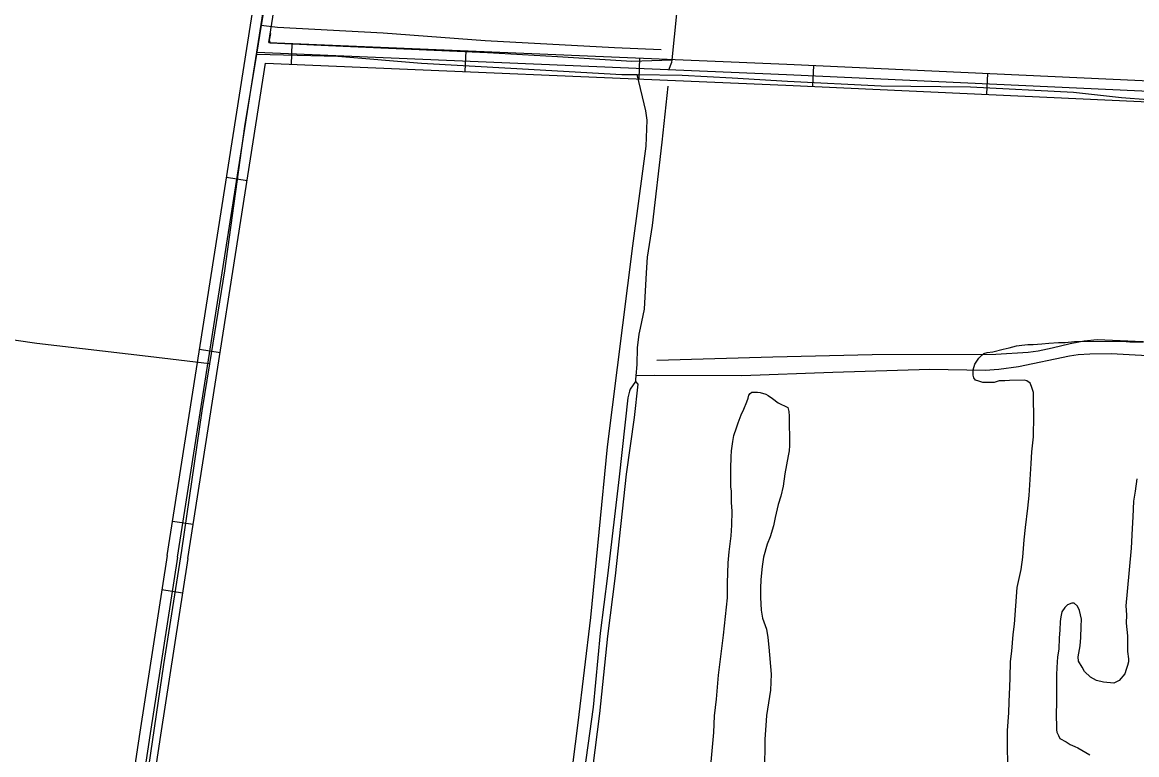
# Model space of a CAD drawing. Extents: x 3281947 to 3319794, y 715894 to 741249.
# Drawn here: x 3302965 to 3304566, y 722334 to 723386 of the extents above; entities that cross this region are included whole.
import ezdxf

# ---------------------------------------------------------------- set-up
doc = ezdxf.new("R2010")
doc.units = 0
for name, color, linetype in [('V-DTCH-CNTR', 7, 'Continuous'), ('V-ROAD-CNTR', 7, 'Continuous'), ('V-SITE-VEGE', 7, 'Continuous'), ('V-TOPO-SHOR', 7, 'Continuous')]:
    doc.layers.add(name, color=color, linetype=linetype)

msp = doc.modelspace()

# ---------------------------------------------------------------- linework, layer by layer
at = {"layer": 'V-DTCH-CNTR'}
for points in [[(3303315.6, 723426.7), (3303308.2, 723382), (3303301.2, 723340), (3303284, 723236.4), (3303255.3, 723028.9), (3303233.8, 722895.5), (3303222.9, 722827.9), (3303193.7, 722626.9), (3303167.9, 722463.3), (3303144, 722300.1)], [(3303308.2, 723382), (3303331.7, 723378.8), (3303483.4, 723371), (3303629.7, 723359.8), (3303815.9, 723349.6), (3303882.8, 723346.7)], [(3303301.2, 723340), (3303418.4, 723337.5), (3303538.5, 723327.4), (3303666.8, 723320.2), (3303826.2, 723311.2), (3303848.2, 723310.8), (3303913, 723309.8), (3303984.8, 723306.2), (3304064.1, 723301.4), (3304198.6, 723294.9), (3304326.9, 723293.1), (3304475.2, 723285.4), (3304544.2, 723277.7), (3304582.1, 723275.2), (3304640, 723275), (3304758, 723269.7), (3304793.1, 723270)], [(3302338.8, 722103.6), (3302659.8, 722026.5), (3302889.9, 721976.1), (3303059.3, 721937.6), (3303085.1, 721932.6), (3303313.9, 721872.6), (3303520.5, 721827.5), (3303687.1, 721794.5), (3303691.3, 721797.3), (3303695.1, 721827.5), (3303724.8, 722073.9), (3303763.5, 722379.5), (3303781.6, 722530.9), (3303805.7, 722775.9), (3303841.9, 723065), (3303857.5, 723179.2), (3303861.3, 723208.1), (3303862.4, 723245.3), (3303860.9, 723259), (3303848.2, 723310.8)], [(3304793.1, 723270), (3304783.3, 723111.4), (3304769.6, 722933.4), (3304767, 722918.2), (3304765.6, 722916.1), (3304762.9, 722913.3), (3304618.7, 722925.2), (3304509, 722929.9), (3304490.4, 722927.7), (3304470.4, 722924.1), (3304444.3, 722917.6), (3304424.3, 722913.3), (3304409.9, 722911.8), (3304363.7, 722908.7), (3304185.8, 722908), (3304043.1, 722904.7), (3303876.3, 722899.9)], [(3303233.8, 722895.5), (3303145.5, 722905.9), (3302986, 722924.6), (3302823.8, 722948.1), (3302668.5, 722971.6), (3302605, 722984.2), (3302580.8, 722989.5), (3302560.1, 722995.6), (3302537.2, 723002.3), (3302524.1, 723007.7), (3302502.7, 723017.2), (3302452.1, 723047.1), (3302429.2, 723057.3), (3302398.8, 723071.5), (3302299.9, 723110), (3302156.7, 723162.6), (3302046, 723210)]]:
    msp.add_lwpolyline(points, dxfattribs=at)
at = {"layer": 'V-ROAD-CNTR'}
for p, q in [((3303352.3, 723355.5), (3303351, 723325.5)), ((3303602.1, 723345), (3303600.8, 723315.1)), ((3303851.8, 723334.6), (3303850.6, 723304.6)), ((3304101.7, 723323.9), (3304100.3, 723294)), ((3304351.4, 723312.5), (3304350, 723282.5)), ((3303258.3, 723163.4), (3303288, 723158.7)), ((3303219.5, 722916.4), (3303249.1, 722911.7)), ((3303180.6, 722669.4), (3303210.3, 722664.8)), ((3303194.9, 722566), (3303165.2, 722570.6))]:
    msp.add_line(p, q, dxfattribs=at)
for points in [[(3303172.9, 722620), (3303371.8, 723885), (3303379.8, 724053.8)], [(3303187.7, 722617.7), (3303386.8, 723883.5), (3303394.8, 724053.1)], [(3303319.1, 723356.9), (3303401.7, 723882), (3303404.1, 723932.1)], [(3303319.1, 723356.9), (3304063.2, 723325.7), (3304573.8, 723302.2), (3304781.4, 723292.5)], [(3305940.1, 723214), (3305016.9, 723266.4), (3304573.1, 723287.2), (3304062.6, 723310.7), (3303301.7, 723342.6)], [(3303202.5, 722615.4), (3303314.4, 723327.1)], [(3303314.4, 723327.1), (3304061.9, 723295.7), (3304572.4, 723272.3), (3305016.1, 723251.4), (3305939.2, 723199)], [(3303172.9, 722620), (3303133.8, 722366.2), (3303100.1, 722144.3), (3303074.9, 721987), (3303047, 721819), (3303031.8, 721686.4), (3303003.4, 721498.5), (3302978.8, 721354.1), (3302968.4, 721283.7)], [(3303187.7, 722617.7), (3303148.6, 722364), (3303114.9, 722142), (3303089.7, 721984.5), (3303061.9, 721816.9), (3303046.7, 721684.4), (3303018.3, 721496.1), (3302993.6, 721351.8), (3302983.6, 721283.7)], [(3303202.5, 722615.4), (3303163.4, 722361.7), (3303129.7, 722139.7), (3303104.5, 721982.1), (3303076.7, 721814.8), (3303061.6, 721682.4), (3303033.1, 721493.7), (3303008.5, 721349.4), (3302998.8, 721283.7)]]:
    msp.add_lwpolyline(points, dxfattribs=at)
at = {"layer": 'V-SITE-VEGE'}
for p, q in [((3304359, 722912.5), (3304374, 722916.4)), ((3304374, 722916.4), (3304382.8, 722918.4)), ((3304382.8, 722918.4), (3304393.4, 722921)), ((3304393.4, 722921), (3304400.9, 722922.3)), ((3304400.9, 722922.3), (3304409.7, 722923)), ((3304409.7, 722923), (3304417.2, 722923)), ((3304417.2, 722923), (3304429.7, 722923.8)), ((3304429.7, 722923.8), (3304439.7, 722925.1)), ((3304439.7, 722925.1), (3304453.5, 722925.8)), ((3304453.5, 722925.8), (3304462.9, 722925.9)), ((3304462.9, 722925.9), (3304476.7, 722927.3)), ((3304476.7, 722927.3), (3304545.6, 722927.8)), ((3304545.6, 722927.8), (3304556.2, 722926.7)), ((3304556.2, 722926.7), (3304575, 722926.8)), ((3304333.5, 722894.8), (3304339.1, 722903.6)), ((3304339.1, 722903.6), (3304342.2, 722906.8)), ((3304342.2, 722906.8), (3304344, 722908)), ((3304344, 722908), (3304346.5, 722909.9)), ((3304346.5, 722909.9), (3304350.9, 722911.8)), ((3304350.9, 722911.8), (3304359, 722912.5)), ((3304331.1, 722886.6), (3304333.5, 722894.8)), ((3304331.1, 722879.1), (3304331.1, 722886.6)), ((3304331.8, 722875.4), (3304331.1, 722879.1)), ((3304334.3, 722871.6), (3304331.8, 722875.4)), ((3304339.3, 722870.4), (3304334.3, 722871.6)), ((3304345, 722868.6), (3304339.3, 722870.4)), ((3304361.3, 722868.7), (3304345, 722868.6)), ((3304368.1, 722870.7), (3304361.3, 722868.7)), ((3304376.3, 722870.7), (3304368.1, 722870.7)), ((3304383.2, 722871.4), (3304376.3, 722870.7)), ((3304404.5, 722871.6), (3304383.2, 722871.4)), ((3304408.2, 722871), (3304404.5, 722871.6)), ((3304412.6, 722867.3), (3304408.2, 722871)), ((3304414.6, 722862.9), (3304412.6, 722867.3)), ((3304417.8, 722854.1), (3304414.6, 722862.9)), ((3304418.1, 722810.3), (3304417.8, 722854.1)), ((3304417.6, 722800.9), (3304418.1, 722810.3)), ((3304415.3, 722768.9), (3304417.6, 722790.3)), ((3304417.6, 722790.3), (3304417.6, 722800.9)), ((3304414.2, 722752), (3304415.3, 722768.9)), ((3304411.4, 722706.3), (3304414.2, 722752)), ((3304565.9, 722730.1), (3304563.6, 722712.5)), ((3304409.7, 722688.1), (3304411.4, 722706.3)), ((3304563.6, 722712.5), (3304561.2, 722698.1)), ((3304561.2, 722698.1), (3304560.1, 722675.5)), ((3304406.2, 722659.9), (3304409.7, 722688.1)), ((3304560.1, 722675.5), (3304559.6, 722658.6)), ((3304404.4, 722642.3), (3304406.2, 722659.9)), ((3304559.6, 722658.6), (3304558, 722630.4)), ((3304402.1, 722617.3), (3304404.4, 722642.3)), ((3304558, 722630.4), (3304552.2, 722568.4)), ((3304399.8, 722599.7), (3304402.1, 722617.3)), ((3304394.3, 722574), (3304399.8, 722599.7)), ((3304390.4, 722521.3), (3304394.3, 722574)), ((3304552.2, 722568.4), (3304550.5, 722547.7)), ((3304462.8, 722545.1), (3304458.5, 722538.8)), ((3304466.6, 722548.9), (3304462.8, 722545.1)), ((3304472.8, 722551.4), (3304466.6, 722548.9)), ((3304475.9, 722551.5), (3304472.8, 722551.4)), ((3304481, 722547.1), (3304475.9, 722551.5)), ((3304483.5, 722540.9), (3304481, 722547.1)), ((3304550.5, 722547.7), (3304551.2, 722534.5)), ((3304456.7, 722531.9), (3304456.1, 722525)), ((3304458.5, 722538.8), (3304456.7, 722531.9)), ((3304486.8, 722528.4), (3304483.5, 722540.9)), ((3304551.2, 722534.5), (3304550.7, 722522.6)), ((3304388.6, 722506.3), (3304390.4, 722521.3)), ((3304456.1, 722525), (3304455.6, 722512.5)), ((3304485.7, 722502.1), (3304486.2, 722517.7)), ((3304486.2, 722517.7), (3304486.8, 722528.4)), ((3304550.7, 722522.6), (3304552.7, 722504.5)), ((3304386.3, 722482.5), (3304388.6, 722506.3)), ((3304454.4, 722501.8), (3304453.9, 722485.5)), ((3304455.6, 722512.5), (3304454.4, 722501.8)), ((3304484.6, 722490.2), (3304485.7, 722502.1)), ((3304552.7, 722504.5), (3304552.9, 722482)), ((3304384.6, 722467.4), (3304386.3, 722482.5)), ((3304453.9, 722485.5), (3304452.1, 722474.2)), ((3304481.6, 722474.5), (3304484.6, 722490.2)), ((3304552.9, 722482), (3304554.3, 722471.3)), ((3304384.1, 722444.3), (3304384.6, 722467.4)), ((3304452.1, 722474.2), (3304451, 722459.2)), ((3304482.3, 722468.2), (3304481.6, 722474.5)), ((3304487.3, 722459.5), (3304482.3, 722468.2)), ((3304554.3, 722466.9), (3304552.5, 722461.9)), ((3304554.3, 722471.3), (3304554.3, 722466.9)), ((3304451, 722459.2), (3304450.5, 722448.6)), ((3304491.1, 722453.3), (3304487.3, 722459.5)), ((3304499.4, 722445.2), (3304491.1, 722453.3)), ((3304548.8, 722450), (3304540.7, 722440.5)), ((3304550.6, 722456.3), (3304548.8, 722450)), ((3304552.5, 722461.9), (3304550.6, 722456.3)), ((3304383.6, 722431.1), (3304384.1, 722444.3)), ((3304450.5, 722448.6), (3304450.8, 722406)), ((3304508.2, 722440.3), (3304499.4, 722445.2)), ((3304518.2, 722437.8), (3304508.2, 722440.3)), ((3304533.2, 722436.7), (3304518.2, 722437.8)), ((3304540.7, 722440.5), (3304533.2, 722436.7)), ((3304382.5, 722409.8), (3304383.6, 722431.1)), ((3304382, 722394.1), (3304382.5, 722409.8)), ((3304450.8, 722406), (3304450.3, 722394.7)), ((3304380.3, 722368.4), (3304382, 722394.1)), ((3304450.3, 722394.7), (3304450.5, 722369.6)), ((3304450.5, 722369.6), (3304451.1, 722365.9)), ((3304380.9, 722296.4), (3304380.3, 722368.4)), ((3304451.1, 722365.9), (3304453.7, 722361.5)), ((3304453.7, 722361.5), (3304455.6, 722357.2)), ((3304455.6, 722357.2), (3304464.4, 722352.2)), ((3304464.4, 722352.2), (3304470.1, 722348.5)), ((3304470.1, 722348.5), (3304477, 722345.4)), ((3304477, 722345.4), (3304481.4, 722343.6)), ((3304481.4, 722343.6), (3304498.4, 722333.7))]:
    msp.add_line(p, q, dxfattribs=at)
for points in [[(3303991, 722803.1), (3303993.5, 722810.6), (3303997.8, 722821.9), (3304001.4, 722830.1), (3304005.7, 722840.8), (3304007.6, 722845.8), (3304008.8, 722850.2), (3304010.7, 722852.7), (3304013.1, 722854.6), (3304021.3, 722854.7), (3304025.1, 722854.1), (3304033.2, 722851.7), (3304036.4, 722849.8), (3304042.7, 722845.5), (3304050.9, 722839.3), (3304064.7, 722832.5), (3304066, 722826.9), (3304066.7, 722820), (3304067, 722778), (3304066.4, 722770.5), (3304065.2, 722763), (3304060.4, 722737.3), (3304058.1, 722719.7), (3304054.4, 722705.3), (3304050.8, 722693.3), (3304046.5, 722674.5), (3304044.1, 722662.6), (3304039.3, 722646.9), (3304035, 722636.2), (3304029.5, 722617.4), (3304027.7, 722604.2), (3304026, 722585.4), (3304025.5, 722572.3), (3304025.6, 722559.7), (3304026.3, 722541.6), (3304028.3, 722529.7), (3304034.1, 722514.1), (3304036, 722502.2), (3304037.4, 722488.4)], [(3303952.5, 722302.3), (3303958.2, 722365.7), (3303959.3, 722389.5), (3303962.2, 722413.3), (3303965.1, 722447.8), (3303972.1, 722505.4), (3303978, 722559.3), (3303977.8, 722580), (3303978.8, 722609.5), (3303980.6, 722625.1), (3303983.5, 722648.3), (3303984, 722663.4), (3303984.5, 722683.4), (3303983.7, 722695.9), (3303983.6, 722712.2), (3303982.9, 722718.5), (3303982.7, 722744.8), (3303983.2, 722761.7), (3303983.8, 722770.5), (3303985.5, 722783.6), (3303987.3, 722792.4), (3303991, 722803.1)], [(3304037.4, 722488.4), (3304040.9, 722449.6), (3304039.8, 722426.4), (3304033.8, 722390.1), (3304033.3, 722375.7), (3304031.6, 722356.2), (3304031.7, 722343.1), (3304031.2, 722321.8)]]:
    msp.add_lwpolyline(points, dxfattribs=at)
at = {"layer": 'V-TOPO-SHOR'}
for points in [[(3304056.2, 724108.9), (3304042.6, 723960.3), (3304027.5, 723814.5), (3304026.1, 723808.4), (3304025.7, 723807), (3303949.1, 723748.1), (3303946.3, 723745.7), (3303943.6, 723742.4), (3303941.3, 723735.4), (3303927.8, 723609.7), (3303911.7, 723469.5), (3303897.8, 723331.9), (3303897.4, 723328.4), (3303893.4, 723317)], [(3303321.6, 723370), (3303319.6, 723360.1), (3303321, 723356.6), (3303436.6, 723351.4), (3303633.3, 723342.7), (3303733.7, 723336.6), (3303840.4, 723329.9), (3303897.8, 723331.9)], [(3303892.2, 723294.4), (3303883.9, 723213.9), (3303869.9, 723094.2), (3303862.8, 723048.4), (3303861.1, 723026), (3303858.3, 722973.7), (3303852.4, 722946.6), (3303850.6, 722937.7), (3303848.4, 722918.5), (3303847.7, 722894.2), (3303846.4, 722878.2), (3303846, 722872.8), (3303845.6, 722869.9), (3303838.2, 722858.7), (3303837.3, 722855.9), (3303834.6, 722846.5), (3303822.4, 722733), (3303805.8, 722590.9), (3303795.3, 722508.2), (3303784.9, 722402.1), (3303769.9, 722291.8)], [(3305407.3, 722853.1), (3305362.8, 722853.7), (3305239.5, 722864.4), (3305122.2, 722871.4), (3305006.4, 722881.6), (3304898.9, 722887.3), (3304797.6, 722894), (3304788.6, 722894.5), (3304685.4, 722901), (3304529, 722909.5), (3304498.6, 722909.3), (3304481.8, 722908.2), (3304469.2, 722906.2), (3304396.1, 722891.2), (3304367.6, 722887.2), (3304348, 722885.7), (3304268.6, 722887.3), (3304129.5, 722882.9), (3303998.8, 722878.2), (3303873.2, 722878.5), (3303846.4, 722878.2)], [(3303845.6, 722869.9), (3303849.3, 722866.2), (3303843.7, 722818.1), (3303832.6, 722736.8), (3303816.5, 722590.5), (3303805.6, 722504), (3303793.9, 722392.8), (3303780.7, 722287.7), (3303764.1, 722150.3), (3303754.2, 722046.1), (3303737.2, 721899.3), (3303725.8, 721804.9), (3303722.3, 721769.4), (3303723.4, 721757.8), (3303723.9, 721751.2), (3303722.6, 721742.8), (3303715.9, 721704.9), (3303712.8, 721684.8), (3303713.4, 721660.6), (3303698.4, 721554), (3303688, 721459.6), (3303679.8, 721378.8), (3303665.8, 721281.2)]]:
    msp.add_lwpolyline(points, dxfattribs=at)

doc.saveas('drawing.dxf')
